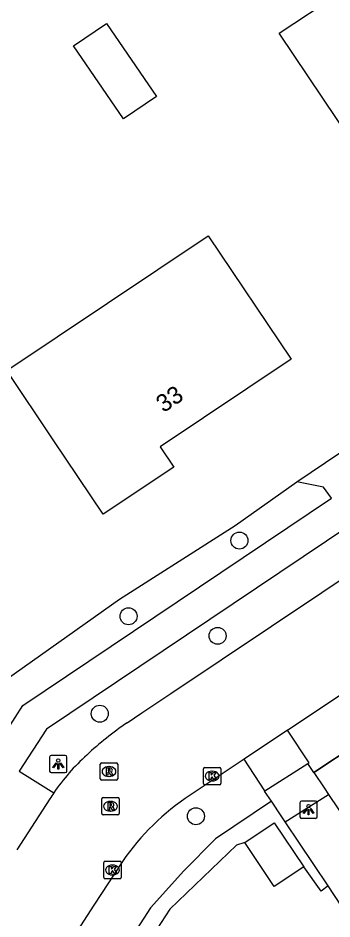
# Model space of a CAD drawing. Extents: x 158797 to 159887, y 384318 to 385255.
# Drawn here: x 158983.3 to 159001.4, y 384779 to 384830.9 of the extents above; entities that cross this region are included whole.
import ezdxf

# ---------------------------------------------------------------- set-up
doc = ezdxf.new("R2010")
doc.units = 0
for name, color, linetype in [('IMGEO_Boom', 7, 'Continuous'), ('IMGEO_Groenvoorziening', 7, 'Continuous'), ('IMGEO_Haag', 7, 'Continuous'), ('IMGEO_Kolk', 7, 'Continuous'), ('IMGEO_Lichtpunt', 7, 'Continuous'), ('IMGEO_Pand', 7, 'Continuous'), ('IMGEO_Pand_nummerreeks', 7, 'Continuous'), ('IMGEO_Rijbaan_lokaal_open', 7, 'Continuous'), ('IMGEO_Rioolput', 7, 'Continuous'), ('IMGEO_Voetpad_halfverhard', 7, 'Continuous'), ('IMGEO_Voetpad_op_trap', 7, 'Continuous'), ('IMGEO_Voetpad_open', 7, 'Continuous')]:
    doc.layers.add(name, color=color, linetype=linetype)

msp = doc.modelspace()

# ---------------------------------------------------------------- linework, layer by layer
at = {"layer": 'IMGEO_Boom'}
for centre in [(158996.064, 384800.814), (158989.679, 384796.451), (158994.811, 384795.325), (158988.022, 384790.836), (158993.561, 384784.921)]:
    msp.add_circle(centre, 0.489, dxfattribs=at)
at = {"layer": 'IMGEO_Groenvoorziening'}
for points in [[(158980.603, 384790.408), (158982.624, 384792.815), (158989.155, 384797.434), (158995.817, 384801.678), (158999.365, 384804.211)], [(159000.358, 384787.442), (159014.663, 384796.914)]]:
    msp.add_lwpolyline(points, dxfattribs=at)
at = {"layer": 'IMGEO_Haag'}
for points in [[(159015.233, 384796.058), (159014.641, 384796.899), (159000.358, 384787.442)], [(158997.906, 384785.789), (158994.687, 384783.63), (158992.854, 384781.778), (158990.941, 384779.643), (158982.145, 384766.04)], [(158996.369, 384783.404), (158995.9, 384783.247), (158992.066, 384779.572), (158989.309, 384775.329), (158984.816, 384768.395), (158985.364, 384767.282)], [(159001.18, 384780.902), (159000.778, 384780.604), (158999.77, 384782.014)]]:
    msp.add_lwpolyline(points, dxfattribs=at)
at = {"layer": 'IMGEO_Kolk'}
for p, q in [((158993.993, 384786.812), (158993.993, 384787.664)), ((158994.068, 384787.738), (158994.92, 384787.738)), ((158994.481, 384787.518), (158994.506, 384787.518)), ((158994.994, 384787.664), (158994.994, 384786.812)), ((158994.92, 384786.738), (158994.068, 384786.738)), ((158994.504, 384786.958), (158994.479, 384786.958)), ((158988.249, 384781.398), (158988.249, 384782.25)), ((158988.324, 384782.324), (158989.176, 384782.324)), ((158988.737, 384782.104), (158988.762, 384782.104)), ((158989.25, 384782.25), (158989.25, 384781.398)), ((158988.76, 384781.544), (158988.735, 384781.544)), ((158989.176, 384781.324), (158988.324, 384781.324))]:
    msp.add_line(p, q, dxfattribs=at)
for points in [[(158993.993, 384786.812), (158993.993, 384787.664)], [(158994.068, 384787.738), (158994.92, 384787.738)], [(158994.314, 384787.438), (158994.437, 384787.438), (158994.437, 384787.287), (158994.567, 384787.438), (158994.731, 384787.438), (158994.585, 384787.287), (158994.738, 384787.038), (158994.586, 384787.038), (158994.501, 384787.202), (158994.437, 384787.135), (158994.437, 384787.038), (158994.314, 384787.038), (158994.314, 384787.438)], [(158994.994, 384787.664), (158994.994, 384786.812)], [(158994.92, 384786.738), (158994.068, 384786.738)], [(158988.249, 384781.398), (158988.249, 384782.25)], [(158988.324, 384782.324), (158989.176, 384782.324)], [(158989.25, 384782.25), (158989.25, 384781.398)], [(158988.57, 384782.024), (158988.693, 384782.024), (158988.693, 384781.873), (158988.823, 384782.024), (158988.987, 384782.024), (158988.841, 384781.873), (158988.994, 384781.624), (158988.842, 384781.624), (158988.757, 384781.788), (158988.693, 384781.721), (158988.693, 384781.624), (158988.57, 384781.624), (158988.57, 384782.024)], [(158989.176, 384781.324), (158988.324, 384781.324)]]:
    msp.add_lwpolyline(points, dxfattribs=at)
for centre, start, end in [((158994.07, 384787.662), 91.552, 178.448), ((158994.07, 384787.662), 91.552, 178.448), ((158994.918, 384787.662), 1.552, 88.448), ((158994.918, 384787.662), 1.552, 88.448), ((158994.07, 384786.814), 181.552, 268.448), ((158994.07, 384786.814), 181.552, 268.448), ((158994.918, 384786.814), 271.552, 358.448), ((158994.918, 384786.814), 271.552, 358.448), ((158988.326, 384782.248), 91.552, 178.448), ((158988.326, 384782.248), 91.552, 178.448), ((158989.174, 384782.248), 1.552, 88.448), ((158989.174, 384782.248), 1.552, 88.448), ((158988.326, 384781.4), 181.552, 268.448), ((158988.326, 384781.4), 181.552, 268.448), ((158989.174, 384781.4), 271.552, 358.448), ((158989.174, 384781.4), 271.552, 358.448)]:
    msp.add_arc(centre, 0.0765, start, end, dxfattribs=at)
for centre, major_axis, ratio, start_param, end_param in [((158994.48, 384787.238), (-0.387, 0.002), 0.722429, 4.712389, 7.853982), ((158994.505, 384787.238), (-0.39, 0.002), 0.717154, 1.570796, 4.712389), ((158988.736, 384781.824), (-0.387, 0.002), 0.722429, 4.712389, 7.853982), ((158988.761, 384781.824), (-0.39, 0.002), 0.717154, 1.570796, 4.712389)]:
    msp.add_ellipse(centre, major_axis=major_axis, ratio=ratio, start_param=start_param, end_param=end_param, dxfattribs=at)
at = {"layer": 'IMGEO_Lichtpunt'}
for p, q in [((158985.13, 384788.338), (158985.13, 384787.531)), ((158985.13, 384788.338), (158985.13, 384787.531)), ((158986.032, 384788.433), (158985.224, 384788.433)), ((158986.032, 384788.433), (158985.224, 384788.433)), ((158986.126, 384787.531), (158986.126, 384788.338)), ((158986.126, 384787.531), (158986.126, 384788.338)), ((158985.224, 384787.437), (158986.032, 384787.437)), ((158985.224, 384787.437), (158986.032, 384787.437)), ((158999.551, 384785.704), (158999.551, 384784.897)), ((158999.551, 384785.704), (158999.551, 384784.897)), ((159000.453, 384785.799), (158999.645, 384785.799)), ((159000.453, 384785.799), (158999.645, 384785.799)), ((159000.547, 384784.897), (159000.547, 384785.704)), ((159000.547, 384784.897), (159000.547, 384785.704)), ((158999.645, 384784.803), (159000.453, 384784.803)), ((158999.645, 384784.803), (159000.453, 384784.803))]:
    msp.add_line(p, q, dxfattribs=at)
for points in [[(158985.504, 384788.002), (158985.543, 384787.974), (158985.355, 384787.712), (158985.317, 384787.739), (158985.504, 384788.002)], [(158985.606, 384787.954), (158985.653, 384787.954), (158985.653, 384787.632), (158985.606, 384787.632), (158985.606, 384787.954)], [(158985.716, 384787.974), (158985.754, 384788.001), (158985.941, 384787.739), (158985.902, 384787.711), (158985.716, 384787.974)], [(158999.925, 384785.368), (158999.964, 384785.34), (158999.776, 384785.078), (158999.738, 384785.105), (158999.925, 384785.368)], [(159000.027, 384785.32), (159000.074, 384785.32), (159000.074, 384784.998), (159000.027, 384784.998), (159000.027, 384785.32)], [(159000.137, 384785.34), (159000.175, 384785.367), (159000.362, 384785.105), (159000.323, 384785.077), (159000.137, 384785.34)]]:
    msp.add_lwpolyline(points, dxfattribs=at)
for centre in [(158985.629, 384788.136), (159000.05, 384785.502)]:
    msp.add_circle(centre, 0.0994, dxfattribs=at)
for centre, start, end in [((158985.224, 384788.338), 90, 180), ((158985.224, 384788.338), 90, 180), ((158986.032, 384788.338), 0, 90), ((158986.032, 384788.338), 0, 90), ((158985.224, 384787.531), 180, 270), ((158985.224, 384787.531), 180, 270), ((158986.032, 384787.531), 270, 0), ((158986.032, 384787.531), 270, 360), ((158999.645, 384785.704), 90, 180), ((158999.645, 384785.704), 90, 180), ((159000.453, 384785.704), 0, 90), ((159000.453, 384785.704), 0, 90), ((158999.645, 384784.897), 180, 270), ((158999.645, 384784.897), 180, 270), ((159000.453, 384784.897), 270, 0), ((159000.453, 384784.897), 270, 360)]:
    msp.add_arc(centre, 0.0946, start, end, dxfattribs=at)
at = {"layer": 'IMGEO_Pand'}
for points in [[(158998.352, 384830.067), (159001.8, 384832.363), (158998.598, 384837.128), (159001.316, 384838.955), (159005.13, 384833.279), (159005.266, 384833.371), (159007.67, 384829.769), (159007.516, 384829.666), (159013.04, 384821.413), (159013.085, 384821.346), (159010.36, 384819.522), (159010.989, 384818.583), (159010.876, 384818.508), (159011.37, 384817.771), (159006.845, 384814.748), (159005.112, 384817.324), (159005.278, 384817.436), (159003.088, 384820.674), (159004.176, 384821.398), (158998.352, 384830.067)], [(158989.378, 384825.125), (158986.514, 384829.337), (158988.417, 384830.63), (158991.281, 384826.418), (158989.378, 384825.125)], [(158994.263, 384818.38), (158999.039, 384811.267), (158991.499, 384806.227), (158992.283, 384805.053), (158988.217, 384802.337), (158985.335, 384806.63), (158982.66, 384810.627), (158994.263, 384818.38)], [(158996.369, 384783.404), (158998.07, 384784.546), (158999.77, 384782.014)], [(158999.77, 384782.014), (158998.07, 384780.871), (158996.369, 384783.404)]]:
    msp.add_lwpolyline(points, dxfattribs=at)
at = {"layer": 'IMGEO_Rijbaan_lokaal_open'}
for points in [[(158989.606, 384790.314), (158990.441, 384790.89), (158992.111, 384791.996), (159003.718, 384799.757)], [(158998.833, 384789.88), (159013.024, 384799.354)], [(158998.833, 384789.88), (158996.347, 384788.22)], [(158996.347, 384788.22), (158993.221, 384786.133)], [(158985.137, 384785.92), (158983.24, 384782.984)], [(158998.697, 384784.608), (159001.202, 384786.186)], [(159001.202, 384786.186), (159007.472, 384776.86)], [(159001.18, 384780.902), (158998.697, 384784.608)], [(158989.33, 384782.319), (158987.685, 384779.8), (158979.753, 384767.507)], [(159001.953, 384779.747), (159001.18, 384780.902)]]:
    msp.add_lwpolyline(points, dxfattribs=at)
for centre, radius, start, end in [((159000.06, 384774.824), 18.688, 124.014, 133.1798), ((158995.345, 384779.476), 12.072, 131.9705, 145.7544), ((158997.165, 384778.277), 14.251, 145.8895, 147.5679), ((159000.967, 384774.339), 14.11, 123.295, 145.5599)]:
    msp.add_arc(centre, radius, start, end, dxfattribs=at)
at = {"layer": 'IMGEO_Rioolput'}
for p, q in [((158988.05, 384787.077), (158988.05, 384787.929)), ((158988.125, 384788.003), (158988.977, 384788.003)), ((158988.538, 384787.783), (158988.563, 384787.783)), ((158989.051, 384787.929), (158989.051, 384787.077)), ((158988.977, 384787.003), (158988.125, 384787.003)), ((158988.561, 384787.223), (158988.536, 384787.223)), ((158988.139, 384785.072), (158988.139, 384785.924)), ((158988.214, 384785.998), (158989.066, 384785.998)), ((158988.627, 384785.778), (158988.652, 384785.778)), ((158989.14, 384785.924), (158989.14, 384785.072)), ((158988.65, 384785.218), (158988.625, 384785.218)), ((158989.066, 384784.998), (158988.214, 384784.998))]:
    msp.add_line(p, q, dxfattribs=at)
for points in [[(158988.05, 384787.077), (158988.05, 384787.929)], [(158988.125, 384788.003), (158988.977, 384788.003)], [(158989.051, 384787.929), (158989.051, 384787.077)], [(158988.639, 384787.701), (158988.387, 384787.703), (158988.387, 384787.303)], [(158988.387, 384787.303), (158988.511, 384787.303), (158988.511, 384787.465), (158988.522, 384787.465)], [(158988.565, 384787.622), (158988.511, 384787.622), (158988.511, 384787.541)], [(158988.511, 384787.541), (158988.563, 384787.541)], [(158988.569, 384787.436), (158988.64, 384787.303), (158988.78, 384787.303), (158988.715, 384787.429)], [(158988.977, 384787.003), (158988.125, 384787.003)], [(158988.139, 384785.072), (158988.139, 384785.924)], [(158988.214, 384785.998), (158989.066, 384785.998)], [(158988.728, 384785.696), (158988.476, 384785.698), (158988.476, 384785.298)], [(158989.14, 384785.924), (158989.14, 384785.072)], [(158988.476, 384785.298), (158988.6, 384785.298), (158988.6, 384785.46), (158988.611, 384785.46)], [(158988.654, 384785.617), (158988.6, 384785.617), (158988.6, 384785.536)], [(158988.6, 384785.536), (158988.652, 384785.536)], [(158988.658, 384785.431), (158988.729, 384785.298), (158988.869, 384785.298), (158988.804, 384785.424)], [(158989.066, 384784.998), (158988.214, 384784.998)]]:
    msp.add_lwpolyline(points, dxfattribs=at)
for centre, radius, start, end in [((158988.127, 384787.927), 0.0765, 91.552, 178.448), ((158988.127, 384787.927), 0.0765, 91.552, 178.448), ((158988.975, 384787.927), 0.0765, 1.552, 88.448), ((158988.975, 384787.927), 0.0765, 1.552, 88.448), ((158988.521, 384787.412), 0.0533, 26.0293, 88.6989), ((158988.547, 384787.73), 0.19, 274.7715, 282.9687), ((158988.571, 384787.526), 0.0964, 77.0061, 93.1865), ((158988.585, 384787.583), 0.0378, 276.6634, 79.6772), ((158988.638, 384787.591), 0.109, 350.3612, 89.416), ((158988.636, 384787.591), 0.112, 277.5842, 350.9817), ((158988.62, 384787.376), 0.108, 29.5134, 73.7905), ((158988.127, 384787.079), 0.0765, 181.552, 268.448), ((158988.127, 384787.079), 0.0765, 181.552, 268.448), ((158988.975, 384787.079), 0.0765, 271.552, 358.448), ((158988.975, 384787.079), 0.0765, 271.552, 358.448), ((158988.216, 384785.922), 0.0765, 91.552, 178.448), ((158988.216, 384785.922), 0.0765, 91.552, 178.448), ((158988.727, 384785.586), 0.109, 350.3612, 89.416), ((158989.064, 384785.922), 0.0765, 1.552, 88.448), ((158989.064, 384785.922), 0.0765, 1.552, 88.448), ((158988.61, 384785.407), 0.0533, 26.0293, 88.6989), ((158988.636, 384785.725), 0.19, 274.7715, 282.9687), ((158988.66, 384785.521), 0.0964, 77.0061, 93.1865), ((158988.674, 384785.578), 0.0378, 276.6634, 79.6772), ((158988.725, 384785.586), 0.112, 277.5842, 350.9817), ((158988.709, 384785.371), 0.108, 29.5134, 73.7905), ((158988.216, 384785.074), 0.0765, 181.552, 268.448), ((158988.216, 384785.074), 0.0765, 181.552, 268.448), ((158989.064, 384785.074), 0.0765, 271.552, 358.448), ((158989.064, 384785.074), 0.0765, 271.552, 358.448)]:
    msp.add_arc(centre, radius, start, end, dxfattribs=at)
for centre, major_axis, ratio, start_param, end_param in [((158988.537, 384787.503), (-0.387, 0.002), 0.722429, 4.712389, 7.853982), ((158988.562, 384787.503), (-0.39, 0.002), 0.717154, 1.570796, 4.712389), ((158988.626, 384785.498), (-0.387, 0.002), 0.722429, 4.712389, 7.853982), ((158988.651, 384785.498), (-0.39, 0.002), 0.717154, 1.570796, 4.712389)]:
    msp.add_ellipse(centre, major_axis=major_axis, ratio=ratio, start_param=start_param, end_param=end_param, dxfattribs=at)
at = {"layer": 'IMGEO_Voetpad_halfverhard'}
for points in [[(159000.009, 384787.96), (159000.082, 384788.006), (158998.833, 384789.88)], [(158997.535, 384786.392), (158996.347, 384788.22)], [(158997.535, 384786.392), (159000.009, 384787.96)]]:
    msp.add_lwpolyline(points, dxfattribs=at)
at = {"layer": 'IMGEO_Voetpad_op_trap'}
for points in [[(159000.358, 384787.442), (159000.009, 384787.96)], [(159000.358, 384787.442), (159000.946, 384786.567), (159001.202, 384786.186)], [(158997.906, 384785.789), (158997.512, 384786.377), (158997.535, 384786.392)], [(158998.697, 384784.608), (158998.512, 384784.884), (158997.906, 384785.789)]]:
    msp.add_lwpolyline(points, dxfattribs=at)
at = {"layer": 'IMGEO_Voetpad_open'}
for points in [[(158999.365, 384804.211), (159004.276, 384807.505)], [(158980.603, 384790.408), (158980.875, 384789.136), (158981.797, 384788.55), (158983.578, 384791.302), (159001.368, 384803.256), (159000.919, 384803.9), (158999.365, 384804.211)], [(159003.718, 384799.757), (159002.436, 384801.677), (158984.942, 384789.937), (158983.381, 384787.528), (158985.366, 384786.269)]]:
    msp.add_lwpolyline(points, dxfattribs=at)

# ---------------------------------------------------------------- texts
at = {"layer": 'IMGEO_Pand_nummerreeks'}
msp.add_text('33', height=1, rotation=33.7587, dxfattribs=at).set_placement((158991.694, 384808.162))

doc.saveas('drawing.dxf')
